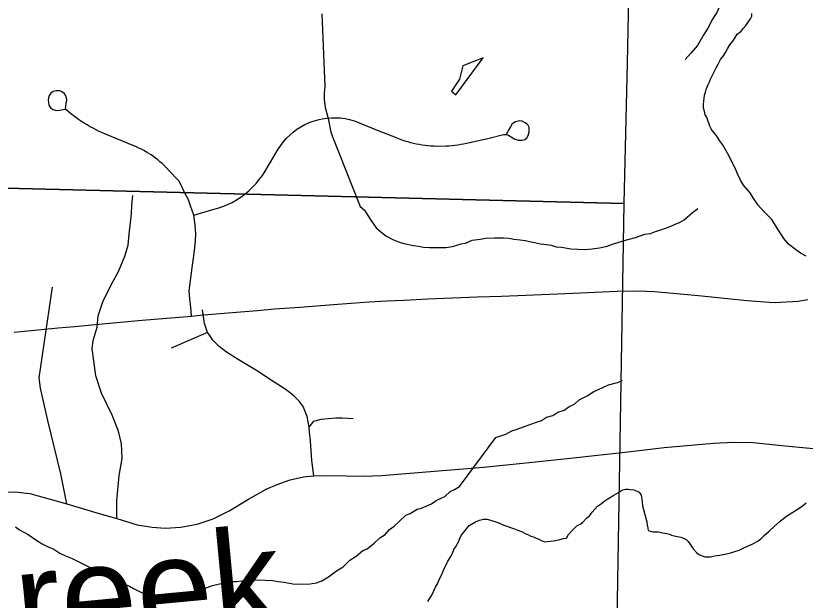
# Model space of a CAD drawing. Extents: x -6.1 to 38, y -7.7 to 22.
# Drawn here: x 2.73 to 3.462, y 18.686 to 19.227 of the extents above; entities that cross this region are included whole.
import ezdxf

# ---------------------------------------------------------------- set-up
doc = ezdxf.new("R2010")
doc.units = 0
for name, color, linetype in [('GM_X_Corporation', 7, 'Continuous'), ('GM_X_County_Road', 7, 'Continuous'), ('GM_X_Minor_Lake', 7, 'Continuous'), ('GM_X_Minor_River', 7, 'Continuous'), ('GM_X_Minor_River_Text', 7, 'Continuous'), ('GM_X_Township_Road', 7, 'Continuous')]:
    doc.layers.add(name, color=color, linetype=linetype)

msp = doc.modelspace()

# ---------------------------------------------------------------- linework, layer by layer
at = {"layer": 'GM_X_Corporation'}
for points in [[(2.34542, 20.09827), (2.41961, 20.09248), (2.47052, 20.0902), (2.61883, 20.08595), (2.79073, 20.08068), (2.90281, 20.07752), (3.06866, 20.07303), (3.29109, 20.06779), (3.31497, 20.0668), (3.29694, 19.18347), (3.29403, 19.05339), (2.3594, 19.07674)], [(2.3594, 19.07674), (3.29403, 19.05339), (3.28738, 18.66674), (3.27769, 18.15146), (3.27494, 18.04606), (2.32853, 18.07616)]]:
    msp.add_lwpolyline(points, close=True, dxfattribs=at)
at = {"layer": 'GM_X_County_Road'}
for points in [[(2.7288, 18.93428), (2.75088, 18.93646), (2.76951, 18.93822), (2.78501, 18.9396), (2.80052, 18.94098), (2.82402, 18.94315), (2.84751, 18.94531), (2.87033, 18.9472), (2.89314, 18.9491), (2.90088, 18.95004), (2.91975, 18.95153), (2.93858, 18.95321), (2.95432, 18.95449), (2.97006, 18.95577), (2.99379, 18.95749), (3.02477, 18.95981), (3.04132, 18.96105), (3.05787, 18.96229), (3.07417, 18.96318), (3.09047, 18.96409), (3.11226, 18.96507), (3.1352, 18.96597), (3.15815, 18.96688), (3.18071, 18.96773), (3.20326, 18.96858), (3.22517, 18.96948), (3.24708, 18.97037), (3.26739, 18.97141), (3.28769, 18.97243), (3.30787, 18.97274), (3.32217, 18.97202), (3.33927, 18.97058), (3.36311, 18.9682), (3.38998, 18.96534), (3.40819, 18.96361), (3.42856, 18.9622), (3.43414, 18.96193), (3.45568, 18.96305), (3.46453, 18.96468)], [(2.77769, 18.77523), (2.80537, 18.76692), (2.82406, 18.76162), (2.84297, 18.75585), (2.85666, 18.75359), (2.86881, 18.75262), (2.88349, 18.75359), (2.89857, 18.75631), (2.91334, 18.76139), (2.9281, 18.76877), (2.9461, 18.77961), (2.96233, 18.78889), (2.97273, 18.79325), (2.98481, 18.79736), (2.99708, 18.80038), (3.00677, 18.8013), (3.01715, 18.80153), (3.03676, 18.80107), (3.05268, 18.80084), (3.06929, 18.80153), (3.10717, 18.80461), (3.16387, 18.80937), (3.20032, 18.81306), (3.24716, 18.81791), (3.29768, 18.82344), (3.33134, 18.82734), (3.37704, 18.83146), (3.39591, 18.83242), (3.4138, 18.83194), (3.4404, 18.82928), (3.46932, 18.82644)], [(2.70492, 18.78449), (2.71678, 18.78607), (2.7297, 18.78653), (2.74331, 18.78469), (2.77769, 18.77523)]]:
    msp.add_lwpolyline(points, dxfattribs=at)
at = {"layer": 'GM_X_Minor_Lake'}
for points in [[(3.13419, 19.15761), (3.13837, 19.15423), (3.16344, 19.1885)], [(3.16344, 19.1885), (3.1446, 19.18118), (3.14167, 19.16865), (3.13419, 19.15761)]]:
    msp.add_lwpolyline(points, dxfattribs=at)
at = {"layer": 'GM_X_Minor_River'}
for points in [[(3.39517, 19.25807), (3.39179, 19.25351), (3.38653, 19.24742), (3.38467, 19.24097), (3.3828, 19.2368), (3.38057, 19.2311), (3.37606, 19.22426), (3.37195, 19.21591), (3.36819, 19.21021), (3.3622, 19.19995), (3.35619, 19.19272), (3.35093, 19.18701)], [(3.01409, 19.22921), (3.01668, 19.16176), (3.01633, 19.15569), (3.01636, 19.15001), (3.01714, 19.14243), (3.01868, 19.13675), (3.01984, 19.13221), (3.021, 19.12615), (3.02216, 19.12085), (3.02369, 19.1163), (3.04969, 19.05084), (3.05349, 19.04744), (3.05882, 19.03913), (3.06452, 19.03081), (3.06832, 19.02742), (3.07325, 19.02365), (3.08044, 19.01989), (3.08499, 19.01801), (3.0899, 19.01651), (3.09898, 19.01466), (3.10352, 19.01392), (3.10843, 19.01318), (3.11372, 19.01282), (3.12884, 19.01289), (3.13526, 19.01367), (3.14318, 19.01598), (3.14733, 19.01675), (3.15336, 19.01943), (3.16092, 19.0206), (3.1662, 19.02138), (3.17413, 19.02179), (3.18245, 19.02182), (3.18736, 19.02146), (3.1919, 19.02035), (3.19795, 19.01999), (3.20248, 19.01925), (3.21118, 19.01739), (3.21685, 19.01628), (3.22214, 19.01554), (3.22668, 19.0148), (3.23122, 19.01331), (3.23614, 19.01295), (3.24483, 19.01147), (3.25768, 19.01076), (3.26448, 19.01155), (3.27128, 19.01234), (3.27845, 19.01388), (3.2826, 19.01542), (3.29241, 19.01849), (3.29769, 19.02003), (3.30486, 19.02195), (3.31353, 19.02502), (3.31882, 19.0258), (3.32335, 19.02771), (3.32825, 19.02925), (3.33692, 19.03232), (3.34145, 19.03423), (3.3456, 19.03576), (3.34974, 19.03843), (3.35764, 19.04529), (3.36254, 19.04872)], [(3.46298, 19.00463), (3.45762, 19.00762), (3.45302, 19.01099), (3.4465, 19.01587), (3.44226, 19.02115), (3.43452, 19.03325), (3.43103, 19.03854), (3.42718, 19.04268), (3.42372, 19.04607), (3.41833, 19.0521), (3.41369, 19.0589), (3.41098, 19.06343), (3.40481, 19.0706), (3.4021, 19.07514), (3.39975, 19.08044), (3.39703, 19.08611), (3.39391, 19.09217), (3.39119, 19.09784), (3.38536, 19.10805), (3.38266, 19.11183), (3.38072, 19.11485), (3.37802, 19.11863), (3.37609, 19.12089), (3.37493, 19.12278), (3.37376, 19.12505), (3.37297, 19.12732), (3.37219, 19.1296), (3.37141, 19.13149), (3.37062, 19.13376), (3.36946, 19.13565), (3.36906, 19.13755), (3.36825, 19.14097), (3.36785, 19.14286), (3.36783, 19.14515), (3.36817, 19.14819), (3.36852, 19.15086), (3.36886, 19.1539), (3.36959, 19.15657), (3.37032, 19.15924), (3.37106, 19.16153), (3.37217, 19.16382), (3.37329, 19.16611), (3.3744, 19.16879), (3.3796, 19.17911), (3.38146, 19.18255), (3.38369, 19.18675), (3.38631, 19.1902), (3.38818, 19.19326), (3.39004, 19.1967), (3.39227, 19.20053), (3.3949, 19.20398), (3.39676, 19.20665), (3.399, 19.21048), (3.4024, 19.2128), (3.40465, 19.21548), (3.40689, 19.21854), (3.40914, 19.22161), (3.41138, 19.22468), (3.4125, 19.22697), (3.41246, 19.22963)], [(2.72996, 18.75389), (2.73375, 18.75126), (2.73792, 18.749), (2.74171, 18.74674), (2.74588, 18.7441), (2.75081, 18.74071), (2.75497, 18.73808), (2.7599, 18.73582), (2.76557, 18.73319), (2.77126, 18.72943), (2.77656, 18.72717), (2.78262, 18.72455), (2.7883, 18.72192), (2.79322, 18.71928), (2.80231, 18.71477), (2.80761, 18.71252), (2.8114, 18.71026), (2.81746, 18.70763), (2.82314, 18.70538), (2.82806, 18.70237), (2.83563, 18.69899), (2.83942, 18.69673), (2.84624, 18.69335), (2.85192, 18.6911), (2.86099, 18.68924), (2.86629, 18.68888), (2.87157, 18.68891), (2.87989, 18.68818), (2.88782, 18.68935), (2.89385, 18.69165), (2.89913, 18.69357), (2.90328, 18.69624), (2.9078, 18.69777), (2.91271, 18.69969), (2.91912, 18.70123), (2.92893, 18.70317), (2.93498, 18.70319), (2.94026, 18.70397), (2.94593, 18.70399), (2.95462, 18.70479), (2.96822, 18.70409), (2.97352, 18.70335), (2.97919, 18.70261), (2.98713, 18.70113), (2.99544, 18.70079), (3.00337, 18.7012), (3.00904, 18.70198), (3.01394, 18.70389), (3.02035, 18.70771), (3.0275, 18.71305), (3.0339, 18.71686), (3.03992, 18.72295), (3.04595, 18.72677), (3.05197, 18.7321), (3.05611, 18.73363), (3.06251, 18.73896), (3.06778, 18.74391), (3.07268, 18.74696), (3.07681, 18.75153), (3.08095, 18.75458), (3.08622, 18.75953), (3.09186, 18.76486), (3.09601, 18.76639), (3.10241, 18.77021), (3.10656, 18.77136), (3.11561, 18.77519), (3.12013, 18.77824), (3.12805, 18.78206), (3.13294, 18.78663), (3.13708, 18.78854), (3.14161, 18.79122), (3.17539, 18.83684), (3.18444, 18.83991), (3.1901, 18.84296), (3.19425, 18.84412), (3.20179, 18.8468), (3.21197, 18.85063), (3.21763, 18.85255), (3.22215, 18.8556), (3.22819, 18.85714), (3.23271, 18.86019), (3.23874, 18.86211), (3.24289, 18.86516), (3.24854, 18.86784), (3.25268, 18.87165), (3.25984, 18.87546), (3.26624, 18.87928), (3.27378, 18.88272), (3.27982, 18.8854), (3.28812, 18.88771), (3.29264, 18.88963)], [(3.21016, 18.74466), (3.21283, 18.74354), (3.21513, 18.74243), (3.21742, 18.74131), (3.22085, 18.7402), (3.22275, 18.74022), (3.22617, 18.74064), (3.23072, 18.74144), (3.23452, 18.74224), (3.23793, 18.74303), (3.24096, 18.74344), (3.24282, 18.74689), (3.24545, 18.74995), (3.24808, 18.75264), (3.25034, 18.75495), (3.25336, 18.7565), (3.256, 18.75842), (3.25938, 18.76188), (3.26201, 18.76419), (3.26463, 18.76764), (3.26951, 18.77301), (3.27328, 18.77571), (3.27667, 18.77841), (3.2846, 18.78343), (3.28687, 18.78459), (3.28913, 18.78576), (3.29102, 18.78691), (3.29291, 18.78808), (3.29556, 18.78886), (3.29784, 18.78888), (3.30012, 18.78853), (3.30317, 18.78818), (3.30622, 18.78707), (3.30814, 18.78594), (3.31007, 18.7833), (3.31047, 18.7814), (3.3105, 18.7795), (3.3109, 18.77722), (3.31132, 18.77343), (3.31212, 18.77001), (3.31332, 18.76546), (3.3145, 18.76205), (3.3153, 18.75863), (3.31572, 18.7556), (3.31613, 18.75294), (3.31653, 18.75066), (3.32073, 18.74918), (3.32567, 18.74923), (3.33024, 18.74852), (3.33367, 18.74779), (3.33634, 18.74706), (3.33825, 18.74631), (3.34054, 18.74558), (3.34359, 18.74485), (3.34664, 18.7445), (3.34931, 18.74338), (3.35161, 18.74226), (3.35353, 18.74038), (3.35507, 18.73812), (3.35701, 18.73547), (3.35855, 18.73321), (3.36125, 18.73019), (3.36355, 18.72831), (3.3689, 18.72608), (3.37156, 18.72611), (3.37422, 18.72614), (3.37801, 18.72694), (3.38295, 18.72774), (3.38902, 18.72895), (3.39394, 18.73013), (3.39773, 18.73131), (3.40076, 18.73249), (3.40454, 18.73404), (3.4087, 18.73599), (3.41286, 18.73793), (3.4174, 18.74026), (3.42079, 18.74295), (3.42417, 18.74603), (3.42869, 18.74988), (3.43358, 18.75449), (3.43885, 18.7591), (3.44487, 18.76373), (3.45053, 18.76758), (3.45544, 18.77068), (3.45959, 18.77338), (3.46298, 18.77608)], [(3.11239, 18.68474), (3.11426, 18.6878), (3.11538, 18.68972), (3.11649, 18.69201), (3.11798, 18.69469), (3.11946, 18.69812), (3.12132, 18.70118), (3.12317, 18.70577), (3.12503, 18.70921), (3.12651, 18.71302), (3.12799, 18.71646), (3.12948, 18.71952), (3.13097, 18.72219), (3.13208, 18.72411), (3.13395, 18.72717), (3.13506, 18.72946), (3.13654, 18.7329), (3.13841, 18.73596), (3.1399, 18.73864), (3.14102, 18.74055), (3.14175, 18.74246), (3.14323, 18.7459), (3.15073, 18.7551), (3.15639, 18.75858), (3.16018, 18.76014), (3.16397, 18.76093), (3.16739, 18.76097), (3.17044, 18.76024), (3.17349, 18.75913), (3.17616, 18.75839), (3.17884, 18.75728), (3.18113, 18.75616), (3.18381, 18.75504), (3.18648, 18.75431), (3.18877, 18.75319), (3.19258, 18.75209), (3.19564, 18.75098), (3.19908, 18.74949), (3.20252, 18.74763), (3.20557, 18.74652), (3.20787, 18.7454), (3.21016, 18.74466)]]:
    msp.add_lwpolyline(points, dxfattribs=at)
at = {"layer": 'GM_X_Township_Road'}
msp.add_line((2.90792, 18.93398), (2.8743, 18.91947), dxfattribs=at)
for points in [[(2.89314, 18.9491), (2.8927, 18.95741), (2.89159, 18.96493), (2.89115, 18.97256), (2.89403, 18.99635), (2.89498, 19.00277), (2.89602, 19.00985), (2.89701, 19.01881), (2.89713, 19.02534), (2.89668, 19.03331), (2.89527, 19.04267), (2.89237, 19.05145), (2.89048, 19.05676), (2.88684, 19.06384), (2.88396, 19.06993), (2.88164, 19.07447), (2.878, 19.07777), (2.87487, 19.08116), (2.87317, 19.08313), (2.86967, 19.08691), (2.86782, 19.08871), (2.86593, 19.09048), (2.86398, 19.09219), (2.86199, 19.09383), (2.85996, 19.09542), (2.85787, 19.09695), (2.85574, 19.09843), (2.85356, 19.09984), (2.85138, 19.10118), (2.84911, 19.10246), (2.84684, 19.10369), (2.84451, 19.10484), (2.84219, 19.10593), (2.83982, 19.10694), (2.81353, 19.1178), (2.81064, 19.11904), (2.80775, 19.12035), (2.80491, 19.12172), (2.80212, 19.12316), (2.79932, 19.12467), (2.79658, 19.12623), (2.79387, 19.12787), (2.79122, 19.12956), (2.78857, 19.13131), (2.78601, 19.13313), (2.78345, 19.135), (2.78094, 19.13694), (2.77853, 19.13893), (2.77672, 19.14047), (2.77649, 19.14068), (2.77639, 19.14088), (2.77633, 19.14109), (2.77719, 19.14619), (2.77756, 19.14908), (2.77747, 19.1515), (2.77635, 19.15393), (2.77551, 19.15514), (2.77346, 19.15692), (2.77131, 19.15785), (2.76796, 19.15794), (2.76497, 19.15729), (2.76273, 19.1557), (2.76115, 19.15281), (2.76049, 19.14964), (2.76105, 19.14469), (2.76282, 19.1419), (2.76469, 19.14069), (2.76776, 19.13966), (2.77122, 19.13985), (2.77569, 19.1408)], [(2.89527, 19.04267), (2.91311, 19.04787), (2.91766, 19.04913), (2.92216, 19.05065), (2.92652, 19.05245), (2.93079, 19.05451), (2.93496, 19.05682), (2.93894, 19.0594), (2.94273, 19.0622), (2.94638, 19.06523), (2.94984, 19.06849), (2.95306, 19.07194), (2.9561, 19.07558), (2.9589, 19.07941), (2.96146, 19.08339), (2.97364, 19.10371), (2.97597, 19.10729), (2.97853, 19.11069), (2.98132, 19.11391), (2.98431, 19.11692), (2.98758, 19.1197), (2.99099, 19.12226), (2.99454, 19.12457), (2.99829, 19.12661), (3.00218, 19.12839), (3.00616, 19.12989), (3.01023, 19.1311), (3.0144, 19.13202), (3.01862, 19.13264), (3.02289, 19.13297), (3.03142, 19.13272), (3.03563, 19.13215), (3.0398, 19.13127), (3.04392, 19.13011), (3.0479, 19.12866), (3.06547, 19.12158), (3.08305, 19.1145), (3.08566, 19.11349), (3.08826, 19.11257), (3.09087, 19.11169), (3.09352, 19.1109), (3.09618, 19.11016), (3.09887, 19.1095), (3.10158, 19.1089), (3.10427, 19.10838), (3.10703, 19.10791), (3.10972, 19.10752), (3.11247, 19.10721), (3.11522, 19.10696), (3.11802, 19.10678), (3.12076, 19.10668), (3.12905, 19.10677), (3.1318, 19.10694), (3.13455, 19.10718), (3.1373, 19.1075), (3.14004, 19.10788), (3.14275, 19.10834), (3.14549, 19.10886), (3.1482, 19.10945), (3.16799, 19.1138), (3.18242, 19.11733), (3.18506, 19.11751), (3.187, 19.11671), (3.18945, 19.11512), (3.193, 19.11298), (3.19623, 19.11216), (3.19967, 19.11202), (3.20229, 19.11278), (3.20394, 19.1143), (3.20539, 19.11636), (3.20615, 19.11987), (3.20621, 19.124), (3.20511, 19.12628), (3.20236, 19.12827), (3.1996, 19.12965), (3.19719, 19.13006), (3.19368, 19.12903), (3.19059, 19.12724), (3.18887, 19.12462), (3.18666, 19.12098), (3.18528, 19.11773)], [(2.82406, 18.76162), (2.82401, 18.77801), (2.82618, 18.80147), (2.82884, 18.81719), (2.82836, 18.83097), (2.82554, 18.84256), (2.81976, 18.85752), (2.80974, 18.87764), (2.80466, 18.89384), (2.80273, 18.90762), (2.80128, 18.919), (2.802, 18.92673), (2.80587, 18.93882), (2.80684, 18.94946), (2.81095, 18.96252), (2.81917, 18.97872), (2.82546, 18.99057), (2.8315, 19.0046), (2.83465, 19.01476), (2.83562, 19.02515), (2.83755, 19.04402), (2.83803, 19.05199), (2.83876, 19.06094)], [(2.77769, 18.77523), (2.77202, 18.80292), (2.75993, 18.85249), (2.75315, 18.88248), (2.75195, 18.89191), (2.75678, 18.92359), (2.76452, 18.97606)], [(3.00677, 18.8013), (3.00489, 18.81549), (3.00344, 18.83363), (3.00271, 18.84161), (3.00222, 18.84644), (3.00053, 18.85612), (2.99666, 18.86531), (2.99304, 18.87039), (2.98796, 18.87547), (2.98095, 18.88079), (2.96716, 18.88998), (2.95338, 18.89868), (2.93645, 18.90884), (2.92581, 18.91585), (2.9188, 18.92117), (2.913, 18.92697), (2.91034, 18.93132), (2.90792, 18.93398), (2.90526, 18.94221), (2.90356, 18.95502)], [(3.00222, 18.84644), (3.00658, 18.85177), (3.01335, 18.8537), (3.02714, 18.85491), (3.03294, 18.85491), (3.03826, 18.85467), (3.04309, 18.85443)]]:
    msp.add_lwpolyline(points, dxfattribs=at)

# ---------------------------------------------------------------- texts
at = {"layer": 'GM_X_Minor_River_Text'}
msp.add_text('Creek', height=0.094761, rotation=5.39369, dxfattribs=at).set_placement((2.64313, 18.62759))

doc.saveas('drawing.dxf')
